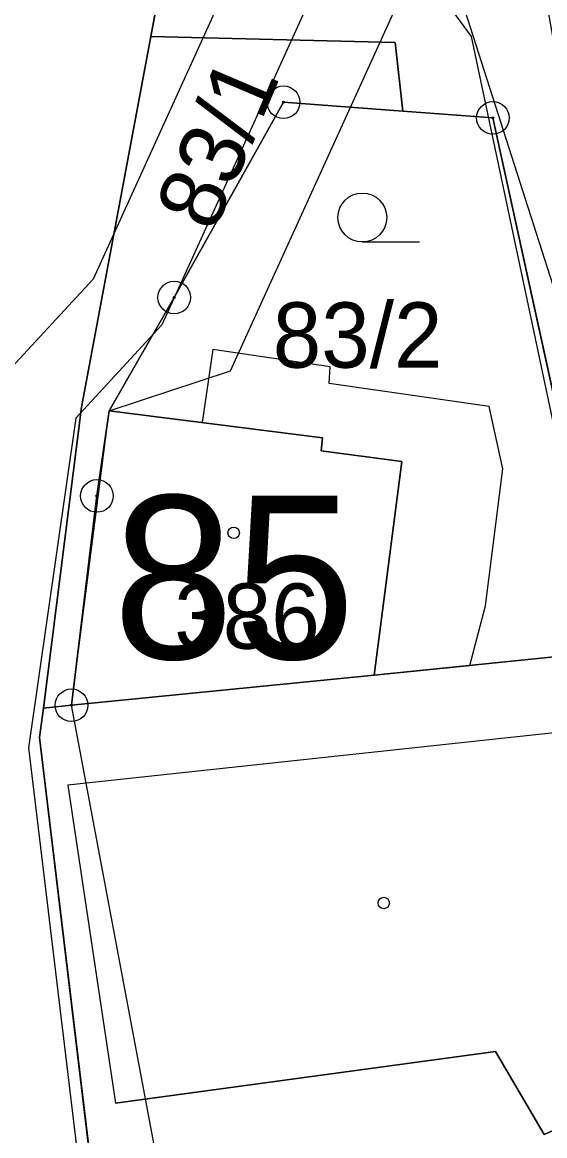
# Model space of a CAD drawing. Extents: x -706130 to -698555, y -971544 to -967260.
# Drawn here: x -704363.18 to -704347.16, y -969717.69 to -969683.58 of the extents above; entities that cross this region are included whole.
import ezdxf

# ---------------------------------------------------------------- set-up
doc = ezdxf.new("R2010")
doc.units = 0
for name, color, linetype in [('_Doplněk budov pro zastavěnost', 7, 'Continuous'), ('BPEJ I-II trida ochrany S', 7, 'Continuous'), ('Docházková izochrona - BUS S', 7, 'Continuous'), ('Docházková izochrona - VLAK N', 7, 'Continuous'), ('KN_Budovy', 7, 'Continuous'), ('KN_Budovy_cisla_domovni', 7, 'Continuous'), ('KN_Hranice_parcel', 7, 'Continuous'), ('KN_Hranice_parcel_vnitrni_kresba', 7, 'Continuous'), ('KN_Parcelni cisla', 7, 'Continuous'), ('KN_Polygon parcely', 7, 'Continuous'), ('KN_POZEMKY_13_ZASTAVENA PLOCHA', 7, 'Continuous'), ('KN_POZEMKY_14_OSTATNI PLOCHA', 7, 'Continuous'), ('KN_POZEMKY_5_ZAHRADA', 7, 'Continuous'), ('KN_VYUZITI_16_ostatni plocha_silnice', 7, 'Continuous'), ('KN_VYUZITI_17_ostatni plocha_ostatni komunikace', 7, 'Continuous'), ('KN_Značky bodu BP', 7, 'Continuous'), ('KN_Značky budov', 7, 'Continuous'), ('KN_Značky kultur', 7, 'Continuous'), ('Koridor pro umístění staveb pro snižování ohrožení území povodněmi N', 7, 'Continuous'), ('Koridor pro umístění staveb pro snižování ohrožení území povodněmi N ŠRAFY', 7, 'Continuous'), ('Plochy doprava silniční - silnice III třídy S', 7, 'Continuous'), ('Plochy smíšené obytné venkovské S', 7, 'Continuous'), ('Plochy verejnych prostranstvi - komunikace ostatni S', 7, 'Continuous'), ('Plochy vodní a vodních toku_linie zatrubněný tok S', 7, 'Continuous'), ('Plynovody STL S', 7, 'Continuous'), ('Regulační bloky zastavěné S', 7, 'Continuous'), ('Vodovodní řady - rozváděcí S', 7, 'Continuous'), ('VPS pro snizovani ohrozeni uzemi povodnemi_obrys N', 7, 'Continuous'), ('VPS pro snizovani ohrozeni uzemi povodnemi_plochy N', 7, 'Continuous')]:
    doc.layers.add(name, color=color, linetype=linetype)

msp = doc.modelspace()

# ---------------------------------------------------------------- linework, layer by layer
at = {"layer": '_Doplněk budov pro zastavěnost'}
for p, q in [((-704357.667, -969695.842), (-704353.97, -969696.31)), ((-704351.54, -969697.03), (-704352.39, -969703.58)), ((-704349.46, -969703.283), (-704348.981, -969701.458)), ((-704352.39, -969703.58), (-704349.46, -969703.283)), ((-704345.75, -969705.22), (-704361.78, -969706.95)), ((-704361.78, -969706.95), (-704360.32, -969716.69)), ((-704347.18, -969717.65), (-704340.54, -969714.69)), ((-704360.32, -969716.69), (-704348.67, -969715.11)), ((-704348.67, -969715.11), (-704347.18, -969717.65))]:
    msp.add_line(p, q, dxfattribs=at)
for points in [[(-704348.981, -969701.458), (-704348.447, -969697.263), (-704348.869, -969695.348), (-704353.765, -969694.644), (-704353.737, -969694.137), (-704357.338, -969693.602), (-704357.667, -969695.842)], [(-704353.97, -969696.31), (-704354.02, -969696.71), (-704351.54, -969697.03)]]:
    msp.add_lwpolyline(points, dxfattribs=at)
at = {"layer": 'BPEJ I-II trida ochrany S'}
for p, q in [((-704359.24, -969684.02), (-704361.36, -969695.37)), ((-704351.75, -969684.2), (-704359.24, -969684.02)), ((-704351.51, -969686.3), (-704351.75, -969684.2)), ((-704348.75, -969686.51), (-704351.51, -969686.3)), ((-704346.34, -969697.51), (-704348.75, -969686.51)), ((-704361.36, -969695.37), (-704362.53, -969704.59)), ((-704360.89, -969698.09), (-704360.52, -969695.48)), ((-704360.52, -969695.48), (-704353.97, -969696.31)), ((-704353.97, -969696.31), (-704354.02, -969696.71)), ((-704354.02, -969696.71), (-704351.54, -969697.03)), ((-704351.54, -969697.03), (-704352.39, -969703.58)), ((-704361.67, -969704.5), (-704360.89, -969698.09)), ((-704352.39, -969703.58), (-704346.87, -969703.02)), ((-704362.53, -969704.59), (-704361.67, -969704.5))]:
    msp.add_line(p, q, dxfattribs=at)
at = {"layer": 'Docházková izochrona - BUS S'}
msp.add_arc((-704475.99, -969462.395), 400, 57.53029, 230.24409, dxfattribs=at)
at = {"layer": 'Docházková izochrona - VLAK N'}
msp.add_circle((-704165.451, -969778.767), 800, dxfattribs=at)
at = {"layer": 'KN_Budovy'}
msp.add_lwpolyline([(-704360.89, -969698.09), (-704361.67, -969704.5), (-704352.39, -969703.58), (-704351.54, -969697.03), (-704354.02, -969696.71), (-704353.97, -969696.31), (-704360.52, -969695.48)], close=True, dxfattribs=at)
at = {"layer": 'KN_Hranice_parcel'}
for p, q in [((-704357.06, -969672.31), (-704359.24, -969684.02)), ((-704346.87, -969703.02), (-704352.39, -969703.58)), ((-704352.39, -969703.58), (-704361.67, -969704.5)), ((-704361.67, -969704.5), (-704362.53, -969704.59))]:
    msp.add_line(p, q, dxfattribs=at)
for points in [[(-704359.24, -969684.02), (-704361.36, -969695.37), (-704362.53, -969704.59)], [(-704351.51, -969686.3), (-704351.75, -969684.2), (-704359.24, -969684.02)], [(-704360.52, -969695.48), (-704358.52, -969692.01), (-704355.17, -969686.03), (-704351.51, -969686.3)], [(-704346.87, -969703.02), (-704345.02, -969702.84), (-704346.34, -969697.51), (-704348.75, -969686.51), (-704351.51, -969686.3)], [(-704360.52, -969695.48), (-704360.89, -969698.09), (-704361.67, -969704.5)], [(-704352.39, -969703.58), (-704351.54, -969697.03), (-704354.02, -969696.71), (-704353.97, -969696.31), (-704360.52, -969695.48)], [(-704362.53, -969704.59), (-704362.65, -969705.49), (-704358.16, -969742.84)]]:
    msp.add_lwpolyline(points, dxfattribs=at)
at = {"layer": 'KN_Hranice_parcel_vnitrni_kresba'}
for p, q in [((-704345.75, -969705.22), (-704361.78, -969706.95)), ((-704361.78, -969706.95), (-704360.32, -969716.69)), ((-704340.54, -969714.69), (-704347.18, -969717.65)), ((-704348.67, -969715.11), (-704360.32, -969716.69)), ((-704347.18, -969717.65), (-704348.67, -969715.11))]:
    msp.add_line(p, q, dxfattribs=at)
at = {"layer": 'KN_Polygon parcely'}
msp.add_lwpolyline([(-704357.27, -969750.23), (-704357.45, -969748.74), (-704358.16, -969742.84), (-704362.65, -969705.49), (-704362.53, -969704.59), (-704361.36, -969695.37), (-704359.24, -969684.02), (-704357.06, -969672.31), (-704356.66, -969662.94), (-704358.33, -969634.69), (-704364.81, -969610.27)], dxfattribs=at)
for points in [[(-704359.24, -969684.02), (-704351.75, -969684.2), (-704351.51, -969686.3), (-704348.75, -969686.51), (-704346.34, -969697.51), (-704345.02, -969702.84), (-704346.87, -969703.02), (-704345.75, -969705.22), (-704341.41, -969713.21), (-704336.27, -969717.53), (-704329.64, -969717.07), (-704330.27, -969712.15), (-704334.91, -969712), (-704338.98, -969707.84), (-704340.06, -969706.28), (-704344.35, -969698.16), (-704346.37, -969687.03), (-704347.14, -969682.74), (-704357.06, -969672.31)], [(-704362.53, -969704.59), (-704361.67, -969704.5), (-704360.89, -969698.09), (-704360.52, -969695.48), (-704358.52, -969692.01), (-704355.17, -969686.03), (-704351.51, -969686.3), (-704351.75, -969684.2), (-704359.24, -969684.02), (-704361.36, -969695.37)], [(-704351.51, -969686.3), (-704355.17, -969686.03), (-704358.52, -969692.01), (-704360.52, -969695.48), (-704353.97, -969696.31), (-704354.02, -969696.71), (-704351.54, -969697.03), (-704352.39, -969703.58), (-704346.87, -969703.02), (-704345.02, -969702.84), (-704346.34, -969697.51), (-704348.75, -969686.51)], [(-704360.89, -969698.09), (-704361.67, -969704.5), (-704352.39, -969703.58), (-704351.54, -969697.03), (-704354.02, -969696.71), (-704353.97, -969696.31), (-704360.52, -969695.48)], [(-704339.29, -969742.19), (-704344.28, -969729.25), (-704346.15, -969724.42), (-704341.59, -969718.74), (-704336.27, -969717.53), (-704341.41, -969713.21), (-704345.75, -969705.22), (-704346.87, -969703.02), (-704352.39, -969703.58), (-704361.67, -969704.5), (-704362.53, -969704.59), (-704362.65, -969705.49), (-704358.16, -969742.84), (-704354.72, -969742.37), (-704354.46, -969744.27), (-704342.45, -969742.62)]]:
    msp.add_lwpolyline(points, close=True, dxfattribs=at)
at = {"layer": 'KN_POZEMKY_13_ZASTAVENA PLOCHA'}
for p, q in [((-704360.89, -969698.09), (-704360.52, -969695.48)), ((-704360.52, -969695.48), (-704353.97, -969696.31)), ((-704353.97, -969696.31), (-704354.02, -969696.71)), ((-704354.02, -969696.71), (-704351.54, -969697.03)), ((-704351.54, -969697.03), (-704352.39, -969703.58)), ((-704361.67, -969704.5), (-704360.89, -969698.09)), ((-704352.39, -969703.58), (-704346.87, -969703.02)), ((-704361.67, -969704.5), (-704352.39, -969703.58)), ((-704352.39, -969703.58), (-704361.67, -969704.5)), ((-704362.65, -969705.49), (-704362.53, -969704.59)), ((-704362.53, -969704.59), (-704361.67, -969704.5)), ((-704358.16, -969742.84), (-704362.65, -969705.49))]:
    msp.add_line(p, q, dxfattribs=at)
at = {"layer": 'KN_POZEMKY_14_OSTATNI PLOCHA'}
for p, q in [((-704359.24, -969684.02), (-704357.06, -969672.31)), ((-704357.06, -969672.31), (-704359.24, -969684.02)), ((-704359.24, -969684.02), (-704361.36, -969695.37)), ((-704351.75, -969684.2), (-704359.24, -969684.02)), ((-704351.51, -969686.3), (-704351.75, -969684.2)), ((-704348.75, -969686.51), (-704351.51, -969686.3)), ((-704346.34, -969697.51), (-704348.75, -969686.51)), ((-704361.36, -969695.37), (-704362.53, -969704.59)), ((-704362.53, -969704.59), (-704362.65, -969705.49)), ((-704362.65, -969705.49), (-704358.16, -969742.84))]:
    msp.add_line(p, q, dxfattribs=at)
at = {"layer": 'KN_POZEMKY_5_ZAHRADA'}
for p, q in [((-704361.36, -969695.37), (-704359.24, -969684.02)), ((-704359.24, -969684.02), (-704351.75, -969684.2)), ((-704351.75, -969684.2), (-704351.51, -969686.3)), ((-704358.52, -969692.01), (-704355.17, -969686.03)), ((-704355.17, -969686.03), (-704358.52, -969692.01)), ((-704355.17, -969686.03), (-704351.51, -969686.3)), ((-704351.51, -969686.3), (-704355.17, -969686.03)), ((-704351.51, -969686.3), (-704348.75, -969686.51)), ((-704348.75, -969686.51), (-704346.34, -969697.51)), ((-704360.52, -969695.48), (-704358.52, -969692.01)), ((-704358.52, -969692.01), (-704360.52, -969695.48)), ((-704362.53, -969704.59), (-704361.36, -969695.37)), ((-704360.52, -969695.48), (-704360.89, -969698.09)), ((-704353.97, -969696.31), (-704360.52, -969695.48)), ((-704354.02, -969696.71), (-704353.97, -969696.31)), ((-704351.54, -969697.03), (-704354.02, -969696.71)), ((-704352.39, -969703.58), (-704351.54, -969697.03)), ((-704360.89, -969698.09), (-704361.67, -969704.5)), ((-704346.87, -969703.02), (-704352.39, -969703.58)), ((-704361.67, -969704.5), (-704362.53, -969704.59))]:
    msp.add_line(p, q, dxfattribs=at)
at = {"layer": 'KN_VYUZITI_16_ostatni plocha_silnice'}
for p, q in [((-704357.06, -969672.31), (-704359.24, -969684.02)), ((-704359.24, -969684.02), (-704361.36, -969695.37)), ((-704361.36, -969695.37), (-704362.53, -969704.59)), ((-704362.53, -969704.59), (-704362.65, -969705.49)), ((-704362.65, -969705.49), (-704358.16, -969742.84))]:
    msp.add_line(p, q, dxfattribs=at)
at = {"layer": 'KN_VYUZITI_17_ostatni plocha_ostatni komunikace'}
for p, q in [((-704359.24, -969684.02), (-704357.06, -969672.31)), ((-704351.75, -969684.2), (-704359.24, -969684.02)), ((-704351.51, -969686.3), (-704351.75, -969684.2)), ((-704348.75, -969686.51), (-704351.51, -969686.3)), ((-704346.34, -969697.51), (-704348.75, -969686.51))]:
    msp.add_line(p, q, dxfattribs=at)
at = {"layer": 'KN_Značky bodu BP'}
for centre, radius in [((-704355.17, -969686.03), 0.5), ((-704355.17, -969686.03), 0.0303), ((-704348.75, -969686.51), 0.5), ((-704348.75, -969686.51), 0.0303), ((-704358.52, -969692.01), 0.5), ((-704358.52, -969692.01), 0.0303), ((-704360.89, -969698.09), 0.5), ((-704360.89, -969698.09), 0.0303), ((-704361.67, -969704.5), 0.5), ((-704361.67, -969704.5), 0.0303)]:
    msp.add_circle(centre, radius, dxfattribs=at)
at = {"layer": 'KN_Značky budov'}
for centre in [(-704356.697, -969699.219), (-704352.097, -969710.559)]:
    msp.add_circle(centre, 0.175, dxfattribs=at)
at = {"layer": 'KN_Značky kultur'}
msp.add_line((-704352.753, -969690.31), (-704351.003, -969690.31), dxfattribs=at)
msp.add_circle((-704352.753, -969689.56), 0.75, dxfattribs=at)
at = {"layer": 'Koridor pro umístění staveb pro snižování ohrožení území povodněmi N'}
for points in [[(-704354.364, -969774.646), (-704356.468, -969748.955), (-704358.762, -969719.974), (-704361.67, -969704.5), (-704360.52, -969695.48), (-704356.792, -969694.253), (-704346.076, -969670.725), (-704343.56, -969660.747), (-704343.362, -969660.326), (-704340.996, -969654.638), (-704340.63, -969653.946), (-704338.706, -969651.079), (-704337.953, -969648.498), (-704337.781, -969647.08), (-704337.483, -969643.761), (-704338.389, -969637.955), (-704341.072, -969633.446), (-704347.45, -969624.431), (-704358.629, -969600.456), (-704367.035, -969572.625)], [(-704363.311, -969602.244), (-704351.791, -969626.952), (-704345.268, -969636.173), (-704342.38, -969637.55), (-704341.97, -969645.66), (-704342.321, -969646.513), (-704342.622, -969647.324), (-704343.29, -969648.936), (-704344.927, -969651.378), (-704345.523, -969652.504), (-704347.934, -969658.298), (-704348.29, -969659.053), (-704350.814, -969669.065), (-704361.008, -969691.447), (-704363.905, -969694.575)]]:
    msp.add_lwpolyline(points, dxfattribs=at)
at = {"layer": 'Koridor pro umístění staveb pro snižování ohrožení území povodněmi N ŠRAFY'}
for points in [[(-704354.364, -969774.646), (-704356.468, -969748.955), (-704358.762, -969719.974), (-704361.67, -969704.5), (-704360.52, -969695.48), (-704356.792, -969694.253), (-704346.076, -969670.725), (-704343.56, -969660.747), (-704343.362, -969660.326), (-704340.996, -969654.638), (-704340.63, -969653.946), (-704338.706, -969651.079), (-704337.953, -969648.498), (-704337.781, -969647.08), (-704337.483, -969643.761), (-704338.389, -969637.955), (-704341.072, -969633.446), (-704347.45, -969624.431), (-704358.629, -969600.456), (-704367.035, -969572.625)], [(-704363.311, -969602.244), (-704351.791, -969626.952), (-704345.268, -969636.173), (-704342.38, -969637.55), (-704341.97, -969645.66), (-704342.321, -969646.513), (-704342.622, -969647.324), (-704343.29, -969648.936), (-704344.927, -969651.378), (-704345.523, -969652.504), (-704347.934, -969658.298), (-704348.29, -969659.053), (-704350.814, -969669.065), (-704361.008, -969691.447), (-704363.905, -969694.575)]]:
    msp.add_lwpolyline(points, dxfattribs=at)
at = {"layer": 'Plochy doprava silniční - silnice III třídy S'}
for p, q in [((-704359.24, -969684.02), (-704357.06, -969672.31)), ((-704361.36, -969695.37), (-704359.24, -969684.02)), ((-704362.53, -969704.59), (-704361.36, -969695.37)), ((-704362.65, -969705.49), (-704362.53, -969704.59)), ((-704358.16, -969742.84), (-704362.65, -969705.49))]:
    msp.add_line(p, q, dxfattribs=at)
at = {"layer": 'Plochy smíšené obytné venkovské S'}
for p, q in [((-704359.24, -969684.02), (-704361.36, -969695.37)), ((-704361.36, -969695.37), (-704362.53, -969704.59))]:
    msp.add_line(p, q, dxfattribs=at)
for points in [[(-704351.51, -969686.3), (-704351.75, -969684.2), (-704359.24, -969684.02)], [(-704346.87, -969703.02), (-704345.02, -969702.84), (-704346.34, -969697.51), (-704348.75, -969686.51), (-704351.51, -969686.3)], [(-704362.53, -969704.59), (-704362.65, -969705.49), (-704358.16, -969742.84)]]:
    msp.add_lwpolyline(points, dxfattribs=at)
at = {"layer": 'Plochy verejnych prostranstvi - komunikace ostatni S'}
for p, q in [((-704357.06, -969672.31), (-704359.24, -969684.02)), ((-704351.51, -969686.3), (-704348.75, -969686.51)), ((-704348.75, -969686.51), (-704346.34, -969697.51))]:
    msp.add_line(p, q, dxfattribs=at)
msp.add_lwpolyline([(-704359.24, -969684.02), (-704351.75, -969684.2), (-704351.51, -969686.3)], dxfattribs=at)
at = {"layer": 'Plochy vodní a vodních toku_linie zatrubněný tok S'}
msp.add_lwpolyline([(-704348.445, -969669.895), (-704358.9, -969692.85), (-704361.541, -969695.702), (-704362.99, -969705.8), (-704361.25, -969720.223), (-704358.96, -969749.156), (-704356.845, -969774.985)], dxfattribs=at)
at = {"layer": 'Plynovody STL S'}
msp.add_lwpolyline([(-704371.245, -969673.291), (-704370.52, -969673.31), (-704360.27, -969675.81), (-704359.242, -969676.177), (-704355.406, -969677.549), (-704354.37, -969677.92), (-704354.17, -969678.57), (-704352.27, -969680.16), (-704352.023, -969680.477), (-704351.75, -969680.83), (-704349.42, -969684.02), (-704346.87, -969696.01), (-704344.658, -969700.713), (-704343.156, -969703.907), (-704341.448, -969707.537)], dxfattribs=at)
at = {"layer": 'Regulační bloky zastavěné S'}
for p, q in [((-704357.06, -969672.31), (-704359.24, -969684.02)), ((-704359.24, -969684.02), (-704361.36, -969695.37)), ((-704351.51, -969686.3), (-704348.75, -969686.51)), ((-704348.75, -969686.51), (-704346.34, -969697.51)), ((-704361.36, -969695.37), (-704362.53, -969704.59))]:
    msp.add_line(p, q, dxfattribs=at)
for points in [[(-704351.51, -969686.3), (-704351.75, -969684.2), (-704359.24, -969684.02)], [(-704359.24, -969684.02), (-704351.75, -969684.2), (-704351.51, -969686.3)], [(-704346.87, -969703.02), (-704345.02, -969702.84), (-704346.34, -969697.51), (-704348.75, -969686.51), (-704351.51, -969686.3)], [(-704362.53, -969704.59), (-704362.65, -969705.49), (-704358.16, -969742.84)]]:
    msp.add_lwpolyline(points, dxfattribs=at)
at = {"layer": 'Vodovodní řady - rozváděcí S'}
msp.add_lwpolyline([(-704365.51, -969673.16), (-704360.68, -969673.96), (-704359.03, -969674.35), (-704355.002, -969676.48), (-704350.204, -969681.364), (-704344.465, -969699.247), (-704337.21, -969711.456)], dxfattribs=at)
at = {"layer": 'VPS pro snizovani ohrozeni uzemi povodnemi_obrys N'}
for points in [[(-704354.364, -969774.646), (-704356.468, -969748.955), (-704358.762, -969719.974), (-704361.67, -969704.5), (-704360.52, -969695.48), (-704356.792, -969694.253), (-704346.076, -969670.725), (-704343.56, -969660.747), (-704343.362, -969660.326), (-704340.996, -969654.638), (-704340.63, -969653.946), (-704338.706, -969651.079), (-704337.953, -969648.498), (-704337.781, -969647.08), (-704337.483, -969643.761), (-704338.389, -969637.955), (-704341.072, -969633.446), (-704347.45, -969624.431), (-704358.629, -969600.456), (-704367.035, -969572.625)], [(-704363.311, -969602.244), (-704351.791, -969626.952), (-704345.268, -969636.173), (-704342.38, -969637.55), (-704341.97, -969645.66), (-704342.321, -969646.513), (-704342.622, -969647.324), (-704343.29, -969648.936), (-704344.927, -969651.378), (-704345.523, -969652.504), (-704347.934, -969658.298), (-704348.29, -969659.053), (-704350.814, -969669.065), (-704361.008, -969691.447), (-704363.905, -969694.575)]]:
    msp.add_lwpolyline(points, dxfattribs=at)
at = {"layer": 'VPS pro snizovani ohrozeni uzemi povodnemi_plochy N'}
for points in [[(-704354.364, -969774.646), (-704356.468, -969748.955), (-704358.762, -969719.974), (-704361.67, -969704.5), (-704360.52, -969695.48), (-704356.792, -969694.253), (-704346.076, -969670.725), (-704343.56, -969660.747), (-704343.362, -969660.326), (-704340.996, -969654.638), (-704340.63, -969653.946), (-704338.706, -969651.079), (-704337.953, -969648.498), (-704337.781, -969647.08), (-704337.483, -969643.761), (-704338.389, -969637.955), (-704341.072, -969633.446), (-704347.45, -969624.431), (-704358.629, -969600.456), (-704367.035, -969572.625)], [(-704363.311, -969602.244), (-704351.791, -969626.952), (-704345.268, -969636.173), (-704342.38, -969637.55), (-704341.97, -969645.66), (-704342.321, -969646.513), (-704342.622, -969647.324), (-704343.29, -969648.936), (-704344.927, -969651.378), (-704345.523, -969652.504), (-704347.934, -969658.298), (-704348.29, -969659.053), (-704350.814, -969669.065), (-704361.008, -969691.447), (-704363.905, -969694.575)]]:
    msp.add_lwpolyline(points, dxfattribs=at)

# ---------------------------------------------------------------- texts
at = {"layer": 'KN_Budovy_cisla_domovni'}
msp.add_text('85', height=5, dxfattribs=at).set_placement((-704360.406, -969703.079))
at = {"layer": 'KN_Parcelni cisla'}
msp.add_text('83/1', height=2, rotation=67, dxfattribs=at).set_placement((-704357.307, -969690.062))
for s, p in [('83/2', (-704355.5, -969694.16)), ('386', (-704358.52, -969702.77))]:
    msp.add_text(s, height=2, dxfattribs=at).set_placement(p)

doc.saveas('drawing.dxf')
